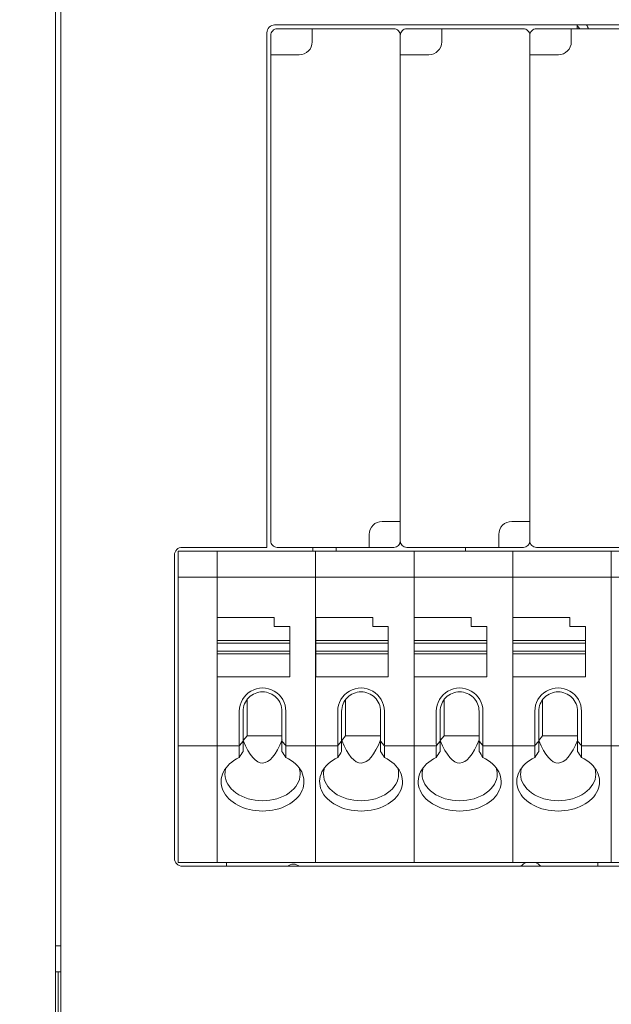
# Model space of a CAD drawing. Header units: millimetres. Extents: x -1114 to 1396, y -630 to 631.
# Tile 400 of 656: x -10 to 13, y 444 to 482. Entities that reach past the tile are written whole.
import ezdxf

# ---------------------------------------------------------------- set-up
doc = ezdxf.new("R2010")
doc.units = ezdxf.units.MM
doc.header["$MEASUREMENT"] = 0

msp = doc.modelspace()

# ---------------------------------------------------------------- linework, layer by layer
at = {"lineweight": 18}
for points, knots in [([(1038.9843, -629.7647), (1038.9843, -629.7647), (-1111.4882, -629.7647), (-1111.4882, -629.7647), (-1111.4882, -629.7647), (-1111.4882, -629.7647), (-1111.4882, 630.7883), (-1111.4882, 630.7883), (-1111.4882, 630.7883), (-1111.4882, 630.7883), (1038.9843, 630.7883), (1038.9843, 630.7883)], [0, 0, 0, 0, 0.3333333, 0.3333333, 0.3333333, 0.3333333, 0.6666667, 0.6666667, 0.6666667, 0.6666667, 1, 1, 1, 1]), ([(-0.4886, 481.527), (-0.5681, 481.527), (-0.6445, 481.4954), (-0.7007, 481.4392), (-0.7007, 481.4392), (-0.757, 481.3829), (-0.7886, 481.3066), (-0.7886, 481.227)], [0, 0, 0, 0, 0.5, 0.5, 0.5, 0.5, 1, 1, 1, 1]), ([(-0.3886, 481.377), (-0.4549, 481.377), (-0.5185, 481.3507), (-0.5654, 481.3038), (-0.5654, 481.3038), (-0.6122, 481.2569), (-0.6386, 481.1933), (-0.6386, 481.127)], [0, 0, 0, 0, 0.5, 0.5, 0.5, 0.5, 1, 1, 1, 1]), ([(4.3614, 481.127), (4.3614, 481.1933), (4.3351, 481.2569), (4.2882, 481.3038), (4.2882, 481.3038), (4.2413, 481.3507), (4.1777, 481.377), (4.1114, 481.377)], [0, 0, 0, 0, 0.5, 0.5, 0.5, 0.5, 1, 1, 1, 1]), ([(4.6114, 481.377), (4.5451, 481.377), (4.4815, 481.3507), (4.4346, 481.3038), (4.4346, 481.3038), (4.3878, 481.2569), (4.3614, 481.1933), (4.3614, 481.127)], [0, 0, 0, 0, 0.5, 0.5, 0.5, 0.5, 1, 1, 1, 1]), ([(9.3614, 481.127), (9.3614, 481.1933), (9.3351, 481.2569), (9.2882, 481.3038), (9.2882, 481.3038), (9.2413, 481.3507), (9.1777, 481.377), (9.1114, 481.377)], [0, 0, 0, 0, 0.5, 0.5, 0.5, 0.5, 1, 1, 1, 1]), ([(9.6114, 481.377), (9.5451, 481.377), (9.4815, 481.3507), (9.4346, 481.3038), (9.4346, 481.3038), (9.3878, 481.2569), (9.3614, 481.1933), (9.3614, 481.127)], [0, 0, 0, 0, 0.5, 0.5, 0.5, 0.5, 1, 1, 1, 1]), ([(3.6614, 462.377), (3.5288, 462.377), (3.4016, 462.3244), (3.3079, 462.2306), (3.3079, 462.2306), (3.2141, 462.1368), (3.1614, 462.0096), (3.1614, 461.877)], [0, 0, 0, 0, 0.5, 0.5, 0.5, 0.5, 1, 1, 1, 1]), ([(8.6614, 462.377), (8.5288, 462.377), (8.4016, 462.3244), (8.3079, 462.2306), (8.3079, 462.2306), (8.2141, 462.1368), (8.1614, 462.0096), (8.1614, 461.877)], [0, 0, 0, 0, 0.5, 0.5, 0.5, 0.5, 1, 1, 1, 1]), ([(-0.6386, 461.627), (-0.6386, 461.5607), (-0.6122, 461.4971), (-0.5654, 461.4503), (-0.5654, 461.4503), (-0.5185, 461.4034), (-0.4549, 461.377), (-0.3886, 461.377)], [0, 0, 0, 0, 0.5, 0.5, 0.5, 0.5, 1, 1, 1, 1]), ([(4.3614, 461.627), (4.3614, 461.5607), (4.3878, 461.4971), (4.4346, 461.4503), (4.4346, 461.4503), (4.4815, 461.4034), (4.5451, 461.377), (4.6114, 461.377)], [0, 0, 0, 0, 0.5, 0.5, 0.5, 0.5, 1, 1, 1, 1]), ([(9.3614, 461.627), (9.3614, 461.5607), (9.3878, 461.4971), (9.4346, 461.4503), (9.4346, 461.4503), (9.4815, 461.4034), (9.5451, 461.377), (9.6114, 461.377)], [0, 0, 0, 0, 0.5, 0.5, 0.5, 0.5, 1, 1, 1, 1]), ([(-4.057, 461.377), (-4.1365, 461.377), (-4.2128, 461.3454), (-4.2691, 461.2892), (-4.2691, 461.2892), (-4.3253, 461.2329), (-4.357, 461.1566), (-4.357, 461.077)], [0, 0, 0, 0, 0.5, 0.5, 0.5, 0.5, 1, 1, 1, 1]), ([(-0.056, 455.0531), (-0.056, 455.3747), (-0.2276, 455.6718), (-0.506, 455.8326), (-0.506, 455.8326), (-0.7845, 455.9933), (-1.1276, 455.9933), (-1.406, 455.8326), (-1.406, 455.8326), (-1.6845, 455.6718), (-1.856, 455.3747), (-1.856, 455.0531)], [0, 0, 0, 0, 0.3333333, 0.3333333, 0.3333333, 0.3333333, 0.6666667, 0.6666667, 0.6666667, 0.6666667, 1, 1, 1, 1]), ([(-0.956, 455.8031), (-1.1549, 455.8031), (-1.3457, 455.7241), (-1.4863, 455.5835), (-1.4863, 455.5835), (-1.627, 455.4428), (-1.706, 455.252), (-1.706, 455.0531)], [0, 0, 0, 0, 0.5, 0.5, 0.5, 0.5, 1, 1, 1, 1]), ([(-0.206, 455.0531), (-0.206, 455.252), (-0.285, 455.4428), (-0.4257, 455.5835), (-0.4257, 455.5835), (-0.5663, 455.7241), (-0.7571, 455.8031), (-0.956, 455.8031)], [0, 0, 0, 0, 0.5, 0.5, 0.5, 0.5, 1, 1, 1, 1]), ([(3.7472, 455.0531), (3.7472, 455.3747), (3.5757, 455.6718), (3.2972, 455.8326), (3.2972, 455.8326), (3.0188, 455.9933), (2.6757, 455.9933), (2.3972, 455.8326), (2.3972, 455.8326), (2.1188, 455.6718), (1.9472, 455.3747), (1.9472, 455.0531)], [0, 0, 0, 0, 0.3333333, 0.3333333, 0.3333333, 0.3333333, 0.6666667, 0.6666667, 0.6666667, 0.6666667, 1, 1, 1, 1]), ([(2.8472, 455.8031), (2.6483, 455.8031), (2.4576, 455.7241), (2.3169, 455.5835), (2.3169, 455.5835), (2.1763, 455.4428), (2.0972, 455.252), (2.0972, 455.0531)], [0, 0, 0, 0, 0.5, 0.5, 0.5, 0.5, 1, 1, 1, 1]), ([(3.5972, 455.0531), (3.5972, 455.252), (3.5182, 455.4428), (3.3776, 455.5835), (3.3776, 455.5835), (3.2369, 455.7241), (3.0462, 455.8031), (2.8472, 455.8031)], [0, 0, 0, 0, 0.5, 0.5, 0.5, 0.5, 1, 1, 1, 1]), ([(7.5505, 455.0531), (7.5505, 455.3747), (7.379, 455.6718), (7.1005, 455.8326), (7.1005, 455.8326), (6.822, 455.9933), (6.479, 455.9933), (6.2005, 455.8326), (6.2005, 455.8326), (5.922, 455.6718), (5.7505, 455.3747), (5.7505, 455.0531)], [0, 0, 0, 0, 0.3333333, 0.3333333, 0.3333333, 0.3333333, 0.6666667, 0.6666667, 0.6666667, 0.6666667, 1, 1, 1, 1]), ([(6.6505, 455.8031), (6.4516, 455.8031), (6.2608, 455.7241), (6.1202, 455.5835), (6.1202, 455.5835), (5.9795, 455.4428), (5.9005, 455.252), (5.9005, 455.0531)], [0, 0, 0, 0, 0.5, 0.5, 0.5, 0.5, 1, 1, 1, 1]), ([(7.4005, 455.0531), (7.4005, 455.252), (7.3215, 455.4428), (7.1808, 455.5835), (7.1808, 455.5835), (7.0402, 455.7241), (6.8494, 455.8031), (6.6505, 455.8031)], [0, 0, 0, 0, 0.5, 0.5, 0.5, 0.5, 1, 1, 1, 1]), ([(11.3538, 455.0531), (11.3538, 455.3747), (11.1822, 455.6718), (10.9038, 455.8326), (10.9038, 455.8326), (10.6253, 455.9933), (10.2822, 455.9933), (10.0038, 455.8326), (10.0038, 455.8326), (9.7253, 455.6718), (9.5538, 455.3747), (9.5538, 455.0531)], [0, 0, 0, 0, 0.3333333, 0.3333333, 0.3333333, 0.3333333, 0.6666667, 0.6666667, 0.6666667, 0.6666667, 1, 1, 1, 1]), ([(10.4538, 455.8031), (10.2548, 455.8031), (10.0641, 455.7241), (9.9234, 455.5835), (9.9234, 455.5835), (9.7828, 455.4428), (9.7038, 455.252), (9.7038, 455.0531)], [0, 0, 0, 0, 0.5, 0.5, 0.5, 0.5, 1, 1, 1, 1]), ([(11.2038, 455.0531), (11.2038, 455.252), (11.1247, 455.4428), (10.9841, 455.5835), (10.9841, 455.5835), (10.8434, 455.7241), (10.6527, 455.8031), (10.4538, 455.8031)], [0, 0, 0, 0, 0.5, 0.5, 0.5, 0.5, 1, 1, 1, 1]), ([(-1.856, 453.2737), (-2.4367, 452.9944), (-2.6918, 452.48), (-2.4852, 452.0054), (-2.4852, 452.0054), (-2.2785, 451.5308), (-1.6583, 451.2069), (-0.956, 451.2069)], [0, 0, 0, 0, 0.5, 0.5, 0.5, 0.5, 1, 1, 1, 1]), ([(-0.956, 451.2069), (-0.2537, 451.2069), (0.3665, 451.5308), (0.5731, 452.0054), (0.5731, 452.0054), (0.7798, 452.48), (0.5246, 452.9944), (-0.056, 453.2737)], [0, 0, 0, 0, 0.5, 0.5, 0.5, 0.5, 1, 1, 1, 1]), ([(1.9472, 453.2737), (1.3666, 452.9944), (1.1114, 452.48), (1.3181, 452.0054), (1.3181, 452.0054), (1.5248, 451.5308), (2.145, 451.2069), (2.8472, 451.2069)], [0, 0, 0, 0, 0.5, 0.5, 0.5, 0.5, 1, 1, 1, 1]), ([(2.8472, 451.2069), (3.5495, 451.2069), (4.1697, 451.5308), (4.3764, 452.0054), (4.3764, 452.0054), (4.5831, 452.48), (4.3279, 452.9944), (3.7472, 453.2737)], [0, 0, 0, 0, 0.5, 0.5, 0.5, 0.5, 1, 1, 1, 1]), ([(5.7505, 453.2737), (5.1698, 452.9944), (4.9147, 452.48), (5.1213, 452.0054), (5.1213, 452.0054), (5.328, 451.5308), (5.9482, 451.2069), (6.6505, 451.2069)], [0, 0, 0, 0, 0.5, 0.5, 0.5, 0.5, 1, 1, 1, 1]), ([(6.6505, 451.2069), (7.3528, 451.2069), (7.973, 451.5308), (8.1796, 452.0054), (8.1796, 452.0054), (8.3863, 452.48), (8.1311, 452.9944), (7.5505, 453.2737)], [0, 0, 0, 0, 0.5, 0.5, 0.5, 0.5, 1, 1, 1, 1]), ([(9.5538, 453.2737), (8.9731, 452.9944), (8.7179, 452.48), (8.9246, 452.0054), (8.9246, 452.0054), (9.1313, 451.5308), (9.7515, 451.2069), (10.4538, 451.2069)], [0, 0, 0, 0, 0.5, 0.5, 0.5, 0.5, 1, 1, 1, 1]), ([(10.4538, 451.2069), (11.156, 451.2069), (11.7762, 451.5308), (11.9829, 452.0054), (11.9829, 452.0054), (12.1896, 452.48), (11.9344, 452.9944), (11.3538, 453.2737)], [0, 0, 0, 0, 0.5, 0.5, 0.5, 0.5, 1, 1, 1, 1]), ([(-2.406, 452.6297), (-2.406, 452.3578), (-2.2532, 452.097), (-1.9813, 451.9047), (-1.9813, 451.9047), (-1.7094, 451.7124), (-1.3406, 451.6044), (-0.956, 451.6044)], [0, 0, 0, 0, 0.5, 0.5, 0.5, 0.5, 1, 1, 1, 1]), ([(-0.956, 451.6044), (-0.5714, 451.6044), (-0.2026, 451.7124), (0.0693, 451.9047), (0.0693, 451.9047), (0.3412, 452.097), (0.494, 452.3578), (0.494, 452.6297)], [0, 0, 0, 0, 0.5, 0.5, 0.5, 0.5, 1, 1, 1, 1]), ([(1.3972, 452.6297), (1.3972, 452.3578), (1.55, 452.097), (1.8219, 451.9047), (1.8219, 451.9047), (2.0939, 451.7124), (2.4627, 451.6044), (2.8472, 451.6044)], [0, 0, 0, 0, 0.5, 0.5, 0.5, 0.5, 1, 1, 1, 1]), ([(2.8472, 451.6044), (3.2318, 451.6044), (3.6006, 451.7124), (3.8725, 451.9047), (3.8725, 451.9047), (4.1445, 452.097), (4.2972, 452.3578), (4.2972, 452.6297)], [0, 0, 0, 0, 0.5, 0.5, 0.5, 0.5, 1, 1, 1, 1]), ([(5.2005, 452.6297), (5.2005, 452.3578), (5.3533, 452.097), (5.6252, 451.9047), (5.6252, 451.9047), (5.8971, 451.7124), (6.2659, 451.6044), (6.6505, 451.6044)], [0, 0, 0, 0, 0.5, 0.5, 0.5, 0.5, 1, 1, 1, 1]), ([(6.6505, 451.6044), (7.0351, 451.6044), (7.4039, 451.7124), (7.6758, 451.9047), (7.6758, 451.9047), (7.9477, 452.097), (8.1005, 452.3578), (8.1005, 452.6297)], [0, 0, 0, 0, 0.5, 0.5, 0.5, 0.5, 1, 1, 1, 1]), ([(9.0038, 452.6297), (9.0038, 452.3578), (9.1565, 452.097), (9.4284, 451.9047), (9.4284, 451.9047), (9.7004, 451.7124), (10.0692, 451.6044), (10.4538, 451.6044)], [0, 0, 0, 0, 0.5, 0.5, 0.5, 0.5, 1, 1, 1, 1]), ([(10.4538, 451.6044), (10.8383, 451.6044), (11.2071, 451.7124), (11.4791, 451.9047), (11.4791, 451.9047), (11.751, 452.097), (11.9038, 452.3578), (11.9038, 452.6297)], [0, 0, 0, 0, 0.5, 0.5, 0.5, 0.5, 1, 1, 1, 1]), ([(-4.357, 449.377), (-4.357, 449.2975), (-4.3253, 449.2212), (-4.2691, 449.1649), (-4.2691, 449.1649), (-4.2128, 449.1086), (-4.1365, 449.077), (-4.057, 449.077)], [0, 0, 0, 0, 0.5, 0.5, 0.5, 0.5, 1, 1, 1, 1])]:
    msp.add_open_spline(points, degree=3, knots=knots, dxfattribs=at)
for points in [[(-8.9438, 494.0776), (-8.9438, 494.0776), (-8.9438, 444.0776), (-8.9438, 444.0776)], [(-8.7438, 444.0776), (-8.7438, 444.0776), (-8.7438, 494.0776), (-8.7438, 494.0776)], [(-0.7886, 461.377), (-0.7886, 461.377), (-0.7886, 481.227), (-0.7886, 481.227)], [(-0.4886, 481.527), (-0.4886, 481.527), (39.2114, 481.527), (39.2114, 481.527)], [(-0.3886, 481.377), (-0.3886, 481.377), (0.9614, 481.377), (0.9614, 481.377)], [(4.1114, 481.377), (4.1114, 481.377), (0.9614, 481.377), (0.9614, 481.377)], [(4.1114, 481.377), (4.1114, 481.377), (0.9614, 481.377), (0.9614, 481.377)], [(0.9614, 481.127), (0.9614, 481.127), (0.9614, 481.377), (0.9614, 481.377)], [(4.6114, 481.377), (4.6114, 481.377), (5.9614, 481.377), (5.9614, 481.377)], [(9.1114, 481.377), (9.1114, 481.377), (5.9614, 481.377), (5.9614, 481.377)], [(5.9614, 481.127), (5.9614, 481.127), (5.9614, 481.377), (5.9614, 481.377)], [(9.1114, 481.377), (9.1114, 481.377), (5.9614, 481.377), (5.9614, 481.377)], [(9.6114, 481.377), (9.6114, 481.377), (10.9614, 481.377), (10.9614, 481.377)], [(14.1114, 481.377), (14.1114, 481.377), (10.9614, 481.377), (10.9614, 481.377)], [(10.9614, 481.127), (10.9614, 481.127), (10.9614, 481.377), (10.9614, 481.377)], [(11.1809, 481.527), (11.1809, 481.527), (11.1809, 481.377), (11.1809, 481.377)], [(11.2864, 481.377), (11.2565, 481.4185), (11.221, 481.4557), (11.1809, 481.4875)], [(11.6268, 481.3771), (11.6054, 481.4296), (11.5788, 481.4798), (11.5473, 481.5271)], [(-0.6386, 480.377), (-0.6386, 480.377), (-0.6386, 481.127), (-0.6386, 481.127)], [(0.4614, 480.377), (0.7376, 480.377), (0.9614, 480.6009), (0.9614, 480.877)], [(0.9614, 481.127), (0.9614, 481.127), (0.9614, 480.877), (0.9614, 480.877)], [(4.3614, 462.377), (4.3614, 462.377), (4.3614, 481.127), (4.3614, 481.127)], [(4.3614, 462.377), (4.3614, 462.377), (4.3614, 481.127), (4.3614, 481.127)], [(5.4614, 480.377), (5.7376, 480.377), (5.9614, 480.6009), (5.9614, 480.877)], [(5.9614, 481.127), (5.9614, 481.127), (5.9614, 480.877), (5.9614, 480.877)], [(9.3614, 462.377), (9.3614, 462.377), (9.3614, 481.127), (9.3614, 481.127)], [(9.3614, 462.377), (9.3614, 462.377), (9.3614, 481.127), (9.3614, 481.127)], [(10.4614, 480.377), (10.7376, 480.377), (10.9614, 480.6009), (10.9614, 480.877)], [(10.9614, 481.127), (10.9614, 481.127), (10.9614, 480.877), (10.9614, 480.877)], [(-0.6386, 480.377), (-0.6386, 480.377), (-0.6386, 461.627), (-0.6386, 461.627)], [(-0.6386, 480.377), (-0.6386, 480.377), (-0.6386, 461.627), (-0.6386, 461.627)], [(-0.6386, 480.377), (-0.6386, 480.377), (-0.3886, 480.377), (-0.3886, 480.377)], [(-0.3886, 480.377), (-0.3886, 480.377), (0.4614, 480.377), (0.4614, 480.377)], [(4.3614, 480.377), (4.3614, 480.377), (4.3614, 461.627), (4.3614, 461.627)], [(4.3614, 480.377), (4.3614, 480.377), (4.3614, 461.627), (4.3614, 461.627)], [(4.3614, 480.377), (4.3614, 480.377), (4.6114, 480.377), (4.6114, 480.377)], [(4.6114, 480.377), (4.6114, 480.377), (5.4614, 480.377), (5.4614, 480.377)], [(9.3614, 480.377), (9.3614, 480.377), (9.3614, 461.627), (9.3614, 461.627)], [(9.3614, 480.377), (9.3614, 480.377), (9.3614, 461.627), (9.3614, 461.627)], [(9.3614, 480.377), (9.3614, 480.377), (9.6114, 480.377), (9.6114, 480.377)], [(9.6114, 480.377), (9.6114, 480.377), (10.4614, 480.377), (10.4614, 480.377)], [(4.1114, 462.377), (4.1114, 462.377), (3.6614, 462.377), (3.6614, 462.377)], [(4.3614, 462.377), (4.3614, 462.377), (4.1114, 462.377), (4.1114, 462.377)], [(9.1114, 462.377), (9.1114, 462.377), (8.6614, 462.377), (8.6614, 462.377)], [(9.3614, 462.377), (9.3614, 462.377), (9.1114, 462.377), (9.1114, 462.377)], [(3.1614, 461.627), (3.1614, 461.627), (3.1614, 461.877), (3.1614, 461.877)], [(8.1614, 461.627), (8.1614, 461.627), (8.1614, 461.877), (8.1614, 461.877)], [(3.1614, 461.627), (3.1614, 461.627), (3.1614, 461.377), (3.1614, 461.377)], [(4.1114, 461.377), (4.2495, 461.377), (4.3614, 461.489), (4.3614, 461.627)], [(8.1614, 461.627), (8.1614, 461.627), (8.1614, 461.377), (8.1614, 461.377)], [(9.1114, 461.377), (9.2495, 461.377), (9.3614, 461.489), (9.3614, 461.627)], [(-4.357, 449.377), (-4.357, 449.377), (-4.357, 461.077), (-4.357, 461.077)], [(-4.207, 461.227), (-4.207, 461.227), (-2.7093, 461.227), (-2.7093, 461.227)], [(-4.207, 461.1772), (-4.207, 461.1772), (-4.207, 461.227), (-4.207, 461.227)], [(-4.207, 461.227), (-4.207, 461.227), (-2.7093, 461.227), (-2.7093, 461.227)], [(-4.207, 460.2768), (-4.207, 460.2768), (-4.207, 461.1772), (-4.207, 461.1772)], [(-4.057, 461.377), (-4.057, 461.377), (-0.7886, 461.377), (-0.7886, 461.377)], [(-2.7093, 461.227), (-2.7093, 461.227), (1.094, 461.227), (1.094, 461.227)], [(-2.7093, 461.1772), (-2.7093, 461.1772), (-2.7093, 461.227), (-2.7093, 461.227)], [(-2.7093, 461.1772), (-2.7093, 461.1772), (-2.7093, 461.227), (-2.7093, 461.227)], [(1.094, 461.227), (1.094, 461.227), (-2.7093, 461.227), (-2.7093, 461.227)], [(-2.7093, 460.2768), (-2.7093, 460.2768), (-2.7093, 461.1772), (-2.7093, 461.1772)], [(-2.7093, 460.2768), (-2.7093, 460.2768), (-2.7093, 461.1772), (-2.7093, 461.1772)], [(-0.3886, 461.377), (-0.3886, 461.377), (3.1614, 461.377), (3.1614, 461.377)], [(-0.3886, 461.377), (-0.3886, 461.377), (3.1614, 461.377), (3.1614, 461.377)], [(0.9809, 461.3772), (0.9809, 461.3772), (0.9809, 461.2272), (0.9809, 461.2272)], [(1.094, 461.227), (1.094, 461.227), (4.8972, 461.227), (4.8972, 461.227)], [(1.094, 461.1772), (1.094, 461.1772), (1.094, 461.227), (1.094, 461.227)], [(4.8972, 461.227), (4.8972, 461.227), (1.094, 461.227), (1.094, 461.227)], [(1.094, 461.1772), (1.094, 461.1772), (1.094, 461.227), (1.094, 461.227)], [(1.094, 460.2768), (1.094, 460.2768), (1.094, 461.1772), (1.094, 461.1772)], [(1.094, 460.2768), (1.094, 460.2768), (1.094, 461.1772), (1.094, 461.1772)], [(1.8809, 461.2271), (1.8809, 461.2271), (1.8809, 461.3771), (1.8809, 461.3771)], [(4.1114, 461.377), (4.1114, 461.377), (3.1614, 461.377), (3.1614, 461.377)], [(4.6114, 461.377), (4.6114, 461.377), (8.1614, 461.377), (8.1614, 461.377)], [(4.6114, 461.377), (4.6114, 461.377), (8.1614, 461.377), (8.1614, 461.377)], [(4.8972, 461.227), (4.8972, 461.227), (8.7005, 461.227), (8.7005, 461.227)], [(4.8972, 461.1772), (4.8972, 461.1772), (4.8972, 461.227), (4.8972, 461.227)], [(8.7005, 461.227), (8.7005, 461.227), (4.8972, 461.227), (4.8972, 461.227)], [(4.8972, 461.1772), (4.8972, 461.1772), (4.8972, 461.227), (4.8972, 461.227)], [(4.8972, 460.2768), (4.8972, 460.2768), (4.8972, 461.1772), (4.8972, 461.1772)], [(4.8972, 460.2768), (4.8972, 460.2768), (4.8972, 461.1772), (4.8972, 461.1772)], [(6.8809, 461.227), (6.8809, 461.227), (6.8809, 461.3766), (6.8809, 461.3766)], [(9.1114, 461.377), (9.1114, 461.377), (8.1614, 461.377), (8.1614, 461.377)], [(8.7005, 461.227), (8.7005, 461.227), (12.5038, 461.227), (12.5038, 461.227)], [(8.7005, 461.1772), (8.7005, 461.1772), (8.7005, 461.227), (8.7005, 461.227)], [(12.5038, 461.227), (12.5038, 461.227), (8.7005, 461.227), (8.7005, 461.227)], [(8.7005, 461.1772), (8.7005, 461.1772), (8.7005, 461.227), (8.7005, 461.227)], [(8.7005, 460.2768), (8.7005, 460.2768), (8.7005, 461.1772), (8.7005, 461.1772)], [(8.7005, 460.2768), (8.7005, 460.2768), (8.7005, 461.1772), (8.7005, 461.1772)], [(9.6114, 461.377), (9.6114, 461.377), (13.1614, 461.377), (13.1614, 461.377)], [(12.5038, 461.227), (12.5038, 461.227), (16.307, 461.227), (16.307, 461.227)], [(12.5038, 461.1772), (12.5038, 461.1772), (12.5038, 461.227), (12.5038, 461.227)], [(16.307, 461.227), (16.307, 461.227), (12.5038, 461.227), (12.5038, 461.227)], [(12.5038, 461.1772), (12.5038, 461.1772), (12.5038, 461.227), (12.5038, 461.227)], [(12.5038, 460.2768), (12.5038, 460.2768), (12.5038, 461.1772), (12.5038, 461.1772)], [(12.5038, 460.2768), (12.5038, 460.2768), (12.5038, 461.1772), (12.5038, 461.1772)], [(-4.207, 460.1566), (-4.207, 460.1566), (-4.207, 460.2768), (-4.207, 460.2768)], [(-2.7093, 460.1566), (-2.7093, 460.1566), (-2.7093, 460.2768), (-2.7093, 460.2768)], [(-2.7093, 460.1566), (-2.7093, 460.1566), (-2.7093, 460.2768), (-2.7093, 460.2768)], [(1.094, 460.1566), (1.094, 460.1566), (1.094, 460.2768), (1.094, 460.2768)], [(1.094, 460.1566), (1.094, 460.1566), (1.094, 460.2768), (1.094, 460.2768)], [(4.8972, 460.1566), (4.8972, 460.1566), (4.8972, 460.2768), (4.8972, 460.2768)], [(4.8972, 460.1566), (4.8972, 460.1566), (4.8972, 460.2768), (4.8972, 460.2768)], [(8.7005, 460.1566), (8.7005, 460.1566), (8.7005, 460.2768), (8.7005, 460.2768)], [(8.7005, 460.1566), (8.7005, 460.1566), (8.7005, 460.2768), (8.7005, 460.2768)], [(12.5038, 460.1566), (12.5038, 460.1566), (12.5038, 460.2768), (12.5038, 460.2768)], [(12.5038, 460.1566), (12.5038, 460.1566), (12.5038, 460.2768), (12.5038, 460.2768)], [(-2.7093, 460.227), (-2.7093, 460.227), (-4.207, 460.227), (-4.207, 460.227)], [(-4.207, 453.7975), (-4.207, 453.7975), (-4.207, 460.1566), (-4.207, 460.1566)], [(-2.7093, 460.227), (-2.7093, 460.227), (1.094, 460.227), (1.094, 460.227)], [(-2.7093, 453.7975), (-2.7093, 453.7975), (-2.7093, 460.1566), (-2.7093, 460.1566)], [(-2.7093, 453.7975), (-2.7093, 453.7975), (-2.7093, 460.1566), (-2.7093, 460.1566)], [(1.094, 460.227), (1.094, 460.227), (4.8972, 460.227), (4.8972, 460.227)], [(1.094, 453.7975), (1.094, 453.7975), (1.094, 460.1566), (1.094, 460.1566)], [(1.094, 453.7975), (1.094, 453.7975), (1.094, 460.1566), (1.094, 460.1566)], [(4.8972, 460.227), (4.8972, 460.227), (8.7005, 460.227), (8.7005, 460.227)], [(4.8972, 453.7975), (4.8972, 453.7975), (4.8972, 460.1566), (4.8972, 460.1566)], [(4.8972, 453.7975), (4.8972, 453.7975), (4.8972, 460.1566), (4.8972, 460.1566)], [(8.7005, 460.227), (8.7005, 460.227), (12.5038, 460.227), (12.5038, 460.227)], [(8.7005, 453.7975), (8.7005, 453.7975), (8.7005, 460.1566), (8.7005, 460.1566)], [(8.7005, 453.7975), (8.7005, 453.7975), (8.7005, 460.1566), (8.7005, 460.1566)], [(12.5038, 460.227), (12.5038, 460.227), (16.307, 460.227), (16.307, 460.227)], [(12.5038, 453.7975), (12.5038, 453.7975), (12.5038, 460.1566), (12.5038, 460.1566)], [(12.5038, 453.7975), (12.5038, 453.7975), (12.5038, 460.1566), (12.5038, 460.1566)], [(-2.706, 458.677), (-2.706, 458.677), (-2.706, 457.7862), (-2.706, 457.7862)], [(-0.506, 458.677), (-0.506, 458.677), (-2.706, 458.677), (-2.706, 458.677)], [(-0.506, 458.327), (-0.506, 458.327), (-0.506, 458.677), (-0.506, 458.677)], [(3.2972, 458.677), (3.2972, 458.677), (1.0972, 458.677), (1.0972, 458.677)], [(1.0972, 458.677), (1.0972, 458.677), (1.0972, 457.7862), (1.0972, 457.7862)], [(3.2972, 458.327), (3.2972, 458.327), (3.2972, 458.677), (3.2972, 458.677)], [(7.1005, 458.677), (7.1005, 458.677), (4.9005, 458.677), (4.9005, 458.677)], [(4.9005, 458.677), (4.9005, 458.677), (4.9005, 457.7862), (4.9005, 457.7862)], [(7.1005, 458.327), (7.1005, 458.327), (7.1005, 458.677), (7.1005, 458.677)], [(10.9038, 458.677), (10.9038, 458.677), (8.7038, 458.677), (8.7038, 458.677)], [(8.7038, 458.677), (8.7038, 458.677), (8.7038, 457.7862), (8.7038, 457.7862)], [(10.9038, 458.327), (10.9038, 458.327), (10.9038, 458.677), (10.9038, 458.677)], [(0.094, 458.327), (0.094, 458.327), (-0.506, 458.327), (-0.506, 458.327)], [(0.094, 457.7862), (0.094, 457.7862), (0.094, 458.327), (0.094, 458.327)], [(3.8972, 458.327), (3.8972, 458.327), (3.2972, 458.327), (3.2972, 458.327)], [(3.8972, 457.7862), (3.8972, 457.7862), (3.8972, 458.327), (3.8972, 458.327)], [(7.7005, 458.327), (7.7005, 458.327), (7.1005, 458.327), (7.1005, 458.327)], [(7.7005, 457.7862), (7.7005, 457.7862), (7.7005, 458.327), (7.7005, 458.327)], [(11.5038, 458.327), (11.5038, 458.327), (10.9038, 458.327), (10.9038, 458.327)], [(11.5038, 457.7862), (11.5038, 457.7862), (11.5038, 458.327), (11.5038, 458.327)], [(-2.706, 457.7862), (-2.706, 457.7862), (-2.706, 457.677), (-2.706, 457.677)], [(-2.706, 457.7862), (-2.706, 457.7862), (0.094, 457.7862), (0.094, 457.7862)], [(-2.706, 457.377), (-2.706, 457.377), (-2.706, 457.677), (-2.706, 457.677)], [(-2.706, 457.677), (-2.706, 457.677), (0.094, 457.677), (0.094, 457.677)], [(0.094, 457.7862), (0.094, 457.7862), (0.094, 457.677), (0.094, 457.677)], [(0.094, 457.677), (0.094, 457.677), (0.094, 457.377), (0.094, 457.377)], [(1.0972, 457.7862), (1.0972, 457.7862), (1.0972, 457.677), (1.0972, 457.677)], [(1.0972, 457.7862), (1.0972, 457.7862), (3.8972, 457.7862), (3.8972, 457.7862)], [(1.0972, 457.377), (1.0972, 457.377), (1.0972, 457.677), (1.0972, 457.677)], [(1.0972, 457.677), (1.0972, 457.677), (3.8972, 457.677), (3.8972, 457.677)], [(3.8972, 457.7862), (3.8972, 457.7862), (3.8972, 457.677), (3.8972, 457.677)], [(3.8972, 457.677), (3.8972, 457.677), (3.8972, 457.377), (3.8972, 457.377)], [(4.9005, 457.7862), (4.9005, 457.7862), (4.9005, 457.677), (4.9005, 457.677)], [(4.9005, 457.7862), (4.9005, 457.7862), (7.7005, 457.7862), (7.7005, 457.7862)], [(4.9005, 457.377), (4.9005, 457.377), (4.9005, 457.677), (4.9005, 457.677)], [(4.9005, 457.677), (4.9005, 457.677), (7.7005, 457.677), (7.7005, 457.677)], [(7.7005, 457.7862), (7.7005, 457.7862), (7.7005, 457.677), (7.7005, 457.677)], [(7.7005, 457.677), (7.7005, 457.677), (7.7005, 457.377), (7.7005, 457.377)], [(8.7038, 457.7862), (8.7038, 457.7862), (8.7038, 457.677), (8.7038, 457.677)], [(8.7038, 457.7862), (8.7038, 457.7862), (11.5038, 457.7862), (11.5038, 457.7862)], [(8.7038, 457.377), (8.7038, 457.377), (8.7038, 457.677), (8.7038, 457.677)], [(8.7038, 457.677), (8.7038, 457.677), (11.5038, 457.677), (11.5038, 457.677)], [(11.5038, 457.7862), (11.5038, 457.7862), (11.5038, 457.677), (11.5038, 457.677)], [(11.5038, 457.677), (11.5038, 457.677), (11.5038, 457.377), (11.5038, 457.377)], [(-2.706, 457.377), (-2.706, 457.377), (-2.706, 457.2678), (-2.706, 457.2678)], [(0.094, 457.377), (0.094, 457.377), (-2.706, 457.377), (-2.706, 457.377)], [(0.094, 457.2678), (0.094, 457.2678), (-2.706, 457.2678), (-2.706, 457.2678)], [(-2.706, 457.2678), (-2.706, 457.2678), (-2.706, 456.377), (-2.706, 456.377)], [(0.094, 457.377), (0.094, 457.377), (0.094, 457.2678), (0.094, 457.2678)], [(0.094, 457.2678), (0.094, 457.2678), (0.094, 456.377), (0.094, 456.377)], [(3.8972, 457.377), (3.8972, 457.377), (1.0972, 457.377), (1.0972, 457.377)], [(1.0972, 457.377), (1.0972, 457.377), (1.0972, 457.2678), (1.0972, 457.2678)], [(1.0972, 457.2678), (1.0972, 457.2678), (1.0972, 456.377), (1.0972, 456.377)], [(3.8972, 457.2678), (3.8972, 457.2678), (1.0972, 457.2678), (1.0972, 457.2678)], [(3.8972, 457.377), (3.8972, 457.377), (3.8972, 457.2678), (3.8972, 457.2678)], [(3.8972, 457.2678), (3.8972, 457.2678), (3.8972, 456.377), (3.8972, 456.377)], [(4.9005, 457.377), (4.9005, 457.377), (4.9005, 457.2678), (4.9005, 457.2678)], [(7.7005, 457.377), (7.7005, 457.377), (4.9005, 457.377), (4.9005, 457.377)], [(4.9005, 457.2678), (4.9005, 457.2678), (4.9005, 456.377), (4.9005, 456.377)], [(7.7005, 457.2678), (7.7005, 457.2678), (4.9005, 457.2678), (4.9005, 457.2678)], [(7.7005, 457.377), (7.7005, 457.377), (7.7005, 457.2678), (7.7005, 457.2678)], [(7.7005, 457.2678), (7.7005, 457.2678), (7.7005, 456.377), (7.7005, 456.377)], [(11.5038, 457.377), (11.5038, 457.377), (8.7038, 457.377), (8.7038, 457.377)], [(8.7038, 457.377), (8.7038, 457.377), (8.7038, 457.2678), (8.7038, 457.2678)], [(8.7038, 457.2678), (8.7038, 457.2678), (8.7038, 456.377), (8.7038, 456.377)], [(11.5038, 457.2678), (11.5038, 457.2678), (8.7038, 457.2678), (8.7038, 457.2678)], [(11.5038, 457.377), (11.5038, 457.377), (11.5038, 457.2678), (11.5038, 457.2678)], [(11.5038, 457.2678), (11.5038, 457.2678), (11.5038, 456.377), (11.5038, 456.377)], [(0.094, 456.377), (0.094, 456.377), (-2.706, 456.377), (-2.706, 456.377)], [(3.8972, 456.377), (3.8972, 456.377), (1.0972, 456.377), (1.0972, 456.377)], [(7.7005, 456.377), (7.7005, 456.377), (4.9005, 456.377), (4.9005, 456.377)], [(11.5038, 456.377), (11.5038, 456.377), (8.7038, 456.377), (8.7038, 456.377)], [(-1.556, 455.5031), (-1.556, 455.5031), (-1.556, 454.1061), (-1.556, 454.1061)], [(2.2472, 455.5031), (2.2472, 455.5031), (2.2472, 454.1061), (2.2472, 454.1061)], [(6.0505, 455.5031), (6.0505, 455.5031), (6.0505, 454.1061), (6.0505, 454.1061)], [(9.8538, 455.5031), (9.8538, 455.5031), (9.8538, 454.1061), (9.8538, 454.1061)], [(-1.856, 455.0531), (-1.856, 455.0531), (-1.856, 453.7975), (-1.856, 453.7975)], [(-1.706, 453.8977), (-1.706, 453.8977), (-1.706, 455.0531), (-1.706, 455.0531)], [(-0.206, 455.0531), (-0.206, 455.0531), (-0.206, 453.8977), (-0.206, 453.8977)], [(-0.056, 453.7975), (-0.056, 453.7975), (-0.056, 455.0531), (-0.056, 455.0531)], [(1.9472, 455.0531), (1.9472, 455.0531), (1.9472, 453.7975), (1.9472, 453.7975)], [(2.0972, 453.8977), (2.0972, 453.8977), (2.0972, 455.0531), (2.0972, 455.0531)], [(3.5972, 455.0531), (3.5972, 455.0531), (3.5972, 453.8977), (3.5972, 453.8977)], [(3.7472, 453.7975), (3.7472, 453.7975), (3.7472, 455.0531), (3.7472, 455.0531)], [(5.7505, 455.0531), (5.7505, 455.0531), (5.7505, 453.7975), (5.7505, 453.7975)], [(5.9005, 453.8977), (5.9005, 453.8977), (5.9005, 455.0531), (5.9005, 455.0531)], [(7.4005, 455.0531), (7.4005, 455.0531), (7.4005, 453.8977), (7.4005, 453.8977)], [(7.5505, 453.7975), (7.5505, 453.7975), (7.5505, 455.0531), (7.5505, 455.0531)], [(9.5538, 455.0531), (9.5538, 455.0531), (9.5538, 453.7975), (9.5538, 453.7975)], [(9.7038, 453.8977), (9.7038, 453.8977), (9.7038, 455.0531), (9.7038, 455.0531)], [(11.2038, 455.0531), (11.2038, 455.0531), (11.2038, 453.8977), (11.2038, 453.8977)], [(11.3538, 453.7975), (11.3538, 453.7975), (11.3538, 455.0531), (11.3538, 455.0531)], [(-1.706, 453.8977), (-1.706, 453.8977), (-1.8513, 453.7324), (-1.8513, 453.7324)], [(-1.706, 453.5072), (-1.706, 453.5072), (-1.706, 453.8977), (-1.706, 453.8977)], [(-1.7025, 453.9294), (-1.7025, 453.9294), (-1.556, 454.1061), (-1.556, 454.1061)], [(-1.7025, 453.9294), (-1.2287, 452.7624), (-0.6746, 452.7649), (-0.2005, 453.9517)], [(-1.556, 454.1061), (-1.556, 454.1061), (-0.206, 454.1061), (-0.206, 454.1061)], [(-0.206, 453.5072), (-0.206, 453.5072), (-0.206, 453.8977), (-0.206, 453.8977)], [(-0.206, 453.8977), (-0.206, 453.8977), (-0.0607, 453.7324), (-0.0607, 453.7324)], [(2.0972, 453.8977), (2.0972, 453.8977), (1.952, 453.7324), (1.952, 453.7324)], [(2.0972, 453.5072), (2.0972, 453.5072), (2.0972, 453.8977), (2.0972, 453.8977)], [(2.1008, 453.9294), (2.1008, 453.9294), (2.2472, 454.1061), (2.2472, 454.1061)], [(2.1008, 453.9294), (2.5746, 452.7624), (3.1287, 452.7649), (3.6027, 453.9517)], [(2.2472, 454.1061), (2.2472, 454.1061), (3.5972, 454.1061), (3.5972, 454.1061)], [(3.5972, 453.5072), (3.5972, 453.5072), (3.5972, 453.8977), (3.5972, 453.8977)], [(3.5972, 453.8977), (3.5972, 453.8977), (3.7425, 453.7324), (3.7425, 453.7324)], [(5.9005, 453.8977), (5.9005, 453.8977), (5.7552, 453.7324), (5.7552, 453.7324)], [(5.9005, 453.5072), (5.9005, 453.5072), (5.9005, 453.8977), (5.9005, 453.8977)], [(5.904, 453.9294), (5.904, 453.9294), (6.0505, 454.1061), (6.0505, 454.1061)], [(5.904, 453.9294), (6.3778, 452.7624), (6.9319, 452.7649), (7.406, 453.9517)], [(6.0505, 454.1061), (6.0505, 454.1061), (7.4005, 454.1061), (7.4005, 454.1061)], [(7.4005, 453.5072), (7.4005, 453.5072), (7.4005, 453.8977), (7.4005, 453.8977)], [(7.4005, 453.8977), (7.4005, 453.8977), (7.5458, 453.7324), (7.5458, 453.7324)], [(9.7038, 453.8977), (9.7038, 453.8977), (9.5585, 453.7324), (9.5585, 453.7324)], [(9.7038, 453.5072), (9.7038, 453.5072), (9.7038, 453.8977), (9.7038, 453.8977)], [(9.7073, 453.9294), (9.7073, 453.9294), (9.8538, 454.1061), (9.8538, 454.1061)], [(9.7073, 453.9294), (10.1811, 452.7624), (10.7352, 452.7649), (11.2092, 453.9517)], [(9.8538, 454.1061), (9.8538, 454.1061), (11.2037, 454.1061), (11.2037, 454.1061)], [(11.2038, 453.5072), (11.2038, 453.5072), (11.2038, 453.8977), (11.2038, 453.8977)], [(11.2038, 453.8977), (11.2038, 453.8977), (11.349, 453.7324), (11.349, 453.7324)], [(-4.207, 453.6772), (-4.207, 453.6772), (-4.207, 453.7975), (-4.207, 453.7975)], [(-2.7093, 453.727), (-2.7093, 453.727), (-4.207, 453.727), (-4.207, 453.727)], [(-4.207, 449.2768), (-4.207, 449.2768), (-4.207, 453.6772), (-4.207, 453.6772)], [(-2.7093, 453.6772), (-2.7093, 453.6772), (-2.7093, 453.7975), (-2.7093, 453.7975)], [(-2.7093, 453.6772), (-2.7093, 453.6772), (-2.7093, 453.7975), (-2.7093, 453.7975)], [(-1.8521, 453.727), (-1.8521, 453.727), (-2.7093, 453.727), (-2.7093, 453.727)], [(-2.7093, 449.2768), (-2.7093, 449.2768), (-2.7093, 453.6772), (-2.7093, 453.6772)], [(-2.7093, 449.2768), (-2.7093, 449.2768), (-2.7093, 453.6772), (-2.7093, 453.6772)], [(-1.856, 453.7975), (-1.856, 453.7751), (-1.8544, 453.7531), (-1.8513, 453.7324)], [(-1.8513, 453.7324), (-1.8544, 453.7117), (-1.856, 453.6931), (-1.856, 453.6772)], [(-1.856, 453.6772), (-1.856, 453.6772), (-1.856, 453.2737), (-1.856, 453.2737)], [(-1.706, 453.5072), (-1.756, 453.4301), (-1.806, 453.3523), (-1.856, 453.2737)], [(-0.056, 453.2737), (-0.1061, 453.3523), (-0.1561, 453.4301), (-0.206, 453.5072)], [(-0.0607, 453.7324), (-0.0576, 453.7531), (-0.056, 453.7751), (-0.056, 453.7975)], [(-0.0607, 453.7324), (-0.0576, 453.7117), (-0.056, 453.6931), (-0.056, 453.6772)], [(1.094, 453.727), (1.094, 453.727), (-0.0599, 453.727), (-0.0599, 453.727)], [(-0.056, 453.6772), (-0.056, 453.6772), (-0.056, 453.2737), (-0.056, 453.2737)], [(1.094, 453.6772), (1.094, 453.6772), (1.094, 453.7975), (1.094, 453.7975)], [(1.094, 453.6772), (1.094, 453.6772), (1.094, 453.7975), (1.094, 453.7975)], [(1.9512, 453.727), (1.9512, 453.727), (1.094, 453.727), (1.094, 453.727)], [(1.094, 449.2768), (1.094, 449.2768), (1.094, 453.6772), (1.094, 453.6772)], [(1.094, 449.2768), (1.094, 449.2768), (1.094, 453.6772), (1.094, 453.6772)], [(1.9472, 453.7975), (1.9472, 453.7751), (1.9488, 453.7531), (1.952, 453.7324)], [(1.952, 453.7324), (1.9488, 453.7117), (1.9472, 453.6931), (1.9472, 453.6772)], [(1.9472, 453.6772), (1.9472, 453.6772), (1.9472, 453.2737), (1.9472, 453.2737)], [(2.0972, 453.5072), (2.0473, 453.4301), (1.9973, 453.3523), (1.9472, 453.2737)], [(3.7472, 453.2737), (3.6972, 453.3523), (3.6472, 453.4301), (3.5972, 453.5072)], [(3.7425, 453.7324), (3.7457, 453.7531), (3.7472, 453.7751), (3.7472, 453.7975)], [(3.7425, 453.7324), (3.7457, 453.7117), (3.7472, 453.6931), (3.7472, 453.6772)], [(4.8972, 453.727), (4.8972, 453.727), (3.7433, 453.727), (3.7433, 453.727)], [(3.7472, 453.6772), (3.7472, 453.6772), (3.7472, 453.2737), (3.7472, 453.2737)], [(4.8972, 453.6772), (4.8972, 453.6772), (4.8972, 453.7975), (4.8972, 453.7975)], [(4.8972, 453.6772), (4.8972, 453.6772), (4.8972, 453.7975), (4.8972, 453.7975)], [(4.8972, 453.727), (4.8972, 453.727), (5.7544, 453.727), (5.7544, 453.727)], [(4.8972, 449.2768), (4.8972, 449.2768), (4.8972, 453.6772), (4.8972, 453.6772)], [(4.8972, 449.2768), (4.8972, 449.2768), (4.8972, 453.6772), (4.8972, 453.6772)], [(5.7505, 453.7975), (5.7505, 453.7751), (5.7521, 453.7531), (5.7552, 453.7324)], [(5.7552, 453.7324), (5.7521, 453.7117), (5.7505, 453.6931), (5.7505, 453.6772)], [(5.7505, 453.6772), (5.7505, 453.6772), (5.7505, 453.2737), (5.7505, 453.2737)], [(5.9005, 453.5072), (5.8506, 453.4301), (5.8006, 453.3523), (5.7505, 453.2737)], [(7.5505, 453.2737), (7.5004, 453.3523), (7.4504, 453.4301), (7.4005, 453.5072)], [(7.5458, 453.7324), (7.5489, 453.7531), (7.5505, 453.7751), (7.5505, 453.7975)], [(7.5458, 453.7324), (7.5489, 453.7117), (7.5505, 453.6931), (7.5505, 453.6772)], [(8.7005, 453.727), (8.7005, 453.727), (7.5466, 453.727), (7.5466, 453.727)], [(7.5505, 453.6772), (7.5505, 453.6772), (7.5505, 453.2737), (7.5505, 453.2737)], [(8.7005, 453.6772), (8.7005, 453.6772), (8.7005, 453.7975), (8.7005, 453.7975)], [(8.7005, 453.6772), (8.7005, 453.6772), (8.7005, 453.7975), (8.7005, 453.7975)], [(8.7005, 453.727), (8.7005, 453.727), (9.5577, 453.727), (9.5577, 453.727)], [(8.7005, 449.2768), (8.7005, 449.2768), (8.7005, 453.6772), (8.7005, 453.6772)], [(8.7005, 449.2768), (8.7005, 449.2768), (8.7005, 453.6772), (8.7005, 453.6772)], [(9.5538, 453.7975), (9.5538, 453.7751), (9.5553, 453.7531), (9.5585, 453.7324)], [(9.5585, 453.7324), (9.5553, 453.7117), (9.5538, 453.6931), (9.5538, 453.6772)], [(9.5538, 453.6772), (9.5538, 453.6772), (9.5538, 453.2737), (9.5538, 453.2737)], [(9.7038, 453.5072), (9.6538, 453.4301), (9.6038, 453.3523), (9.5538, 453.2737)], [(11.3538, 453.2737), (11.3037, 453.3523), (11.2537, 453.4301), (11.2038, 453.5072)], [(11.349, 453.7324), (11.3522, 453.7531), (11.3538, 453.7751), (11.3538, 453.7975)], [(11.349, 453.7324), (11.3522, 453.7117), (11.3538, 453.6931), (11.3538, 453.6772)], [(12.5038, 453.727), (12.5038, 453.727), (11.3498, 453.727), (11.3498, 453.727)], [(11.3538, 453.6772), (11.3538, 453.6772), (11.3538, 453.2737), (11.3538, 453.2737)], [(12.5038, 453.6772), (12.5038, 453.6772), (12.5038, 453.7975), (12.5038, 453.7975)], [(12.5038, 453.6772), (12.5038, 453.6772), (12.5038, 453.7975), (12.5038, 453.7975)], [(12.5038, 453.727), (12.5038, 453.727), (13.3609, 453.727), (13.3609, 453.727)], [(12.5038, 449.2768), (12.5038, 449.2768), (12.5038, 453.6772), (12.5038, 453.6772)], [(12.5038, 449.2768), (12.5038, 449.2768), (12.5038, 453.6772), (12.5038, 453.6772)], [(-2.3634, 452.8765), (-2.3917, 452.7958), (-2.406, 452.7129), (-2.406, 452.6297)], [(0.494, 452.6297), (0.494, 452.7129), (0.4797, 452.7958), (0.4514, 452.8765)], [(1.4399, 452.8765), (1.4116, 452.7958), (1.3972, 452.7129), (1.3972, 452.6297)], [(4.2972, 452.6297), (4.2972, 452.7129), (4.2829, 452.7958), (4.2546, 452.8765)], [(5.2431, 452.8765), (5.2148, 452.7958), (5.2005, 452.7129), (5.2005, 452.6297)], [(8.1005, 452.6297), (8.1005, 452.7129), (8.0862, 452.7958), (8.0579, 452.8765)], [(9.0464, 452.8765), (9.0181, 452.7958), (9.0038, 452.7129), (9.0038, 452.6297)], [(11.9038, 452.6297), (11.9038, 452.7129), (11.8894, 452.7958), (11.8611, 452.8765)], [(-4.207, 449.227), (-4.207, 449.227), (-4.207, 449.2768), (-4.207, 449.2768)], [(-2.7093, 449.227), (-2.7093, 449.227), (-2.7093, 449.2768), (-2.7093, 449.2768)], [(-2.7093, 449.227), (-2.7093, 449.227), (-2.7093, 449.2768), (-2.7093, 449.2768)], [(1.094, 449.227), (1.094, 449.227), (1.094, 449.2768), (1.094, 449.2768)], [(1.094, 449.227), (1.094, 449.227), (1.094, 449.2768), (1.094, 449.2768)], [(4.8972, 449.227), (4.8972, 449.227), (4.8972, 449.2768), (4.8972, 449.2768)], [(4.8972, 449.227), (4.8972, 449.227), (4.8972, 449.2768), (4.8972, 449.2768)], [(8.7005, 449.227), (8.7005, 449.227), (8.7005, 449.2768), (8.7005, 449.2768)], [(8.7005, 449.227), (8.7005, 449.227), (8.7005, 449.2768), (8.7005, 449.2768)], [(12.5038, 449.227), (12.5038, 449.227), (12.5038, 449.2768), (12.5038, 449.2768)], [(12.5038, 449.227), (12.5038, 449.227), (12.5038, 449.2768), (12.5038, 449.2768)], [(-2.7093, 449.227), (-2.7093, 449.227), (-4.207, 449.227), (-4.207, 449.227)], [(-4.207, 449.227), (-4.207, 449.227), (-2.7093, 449.227), (-2.7093, 449.227)], [(42.7798, 449.077), (42.7798, 449.077), (-4.057, 449.077), (-4.057, 449.077)], [(1.094, 449.227), (1.094, 449.227), (-2.7093, 449.227), (-2.7093, 449.227)], [(-2.7093, 449.227), (-2.7093, 449.227), (1.094, 449.227), (1.094, 449.227)], [(-2.3438, 449.227), (-2.3438, 449.227), (-2.3438, 449.077), (-2.3438, 449.077)], [(0.4748, 449.077), (0.3331, 449.1823), (0.1392, 449.1823), (-0.0024, 449.077)], [(4.8972, 449.227), (4.8972, 449.227), (1.094, 449.227), (1.094, 449.227)], [(1.094, 449.227), (1.094, 449.227), (4.8972, 449.227), (4.8972, 449.227)], [(8.7005, 449.227), (8.7005, 449.227), (4.8972, 449.227), (4.8972, 449.227)], [(4.8972, 449.227), (4.8972, 449.227), (8.7005, 449.227), (8.7005, 449.227)], [(12.5038, 449.227), (12.5038, 449.227), (8.7005, 449.227), (8.7005, 449.227)], [(8.7005, 449.227), (8.7005, 449.227), (12.5038, 449.227), (12.5038, 449.227)], [(9.2335, 449.227), (9.1495, 449.1971), (9.0751, 449.1453), (9.0178, 449.077)], [(9.7845, 449.077), (9.7273, 449.1454), (9.6528, 449.1972), (9.5688, 449.227)], [(11.9812, 449.077), (11.9812, 449.077), (11.9812, 449.227), (11.9812, 449.227)], [(16.307, 449.227), (16.307, 449.227), (12.5038, 449.227), (12.5038, 449.227)], [(12.5038, 449.227), (12.5038, 449.227), (16.307, 449.227), (16.307, 449.227)], [(-8.9438, 446.006), (-8.9438, 446.006), (-8.7438, 446.006), (-8.7438, 446.006)], [(-8.9438, 445.006), (-8.9438, 445.006), (-8.7438, 445.006), (-8.7438, 445.006)], [(-8.8438, 442.056), (-8.8438, 442.056), (-8.8438, 445.006), (-8.8438, 445.006)], [(-8.9438, 444.0776), (-8.9438, 444.0776), (-8.9438, 442.0776), (-8.9438, 442.0776)], [(-8.7438, 442.0776), (-8.7438, 442.0776), (-8.7438, 444.0776), (-8.7438, 444.0776)]]:
    msp.add_open_spline(points, degree=3, dxfattribs=at)

doc.saveas('drawing.dxf')
